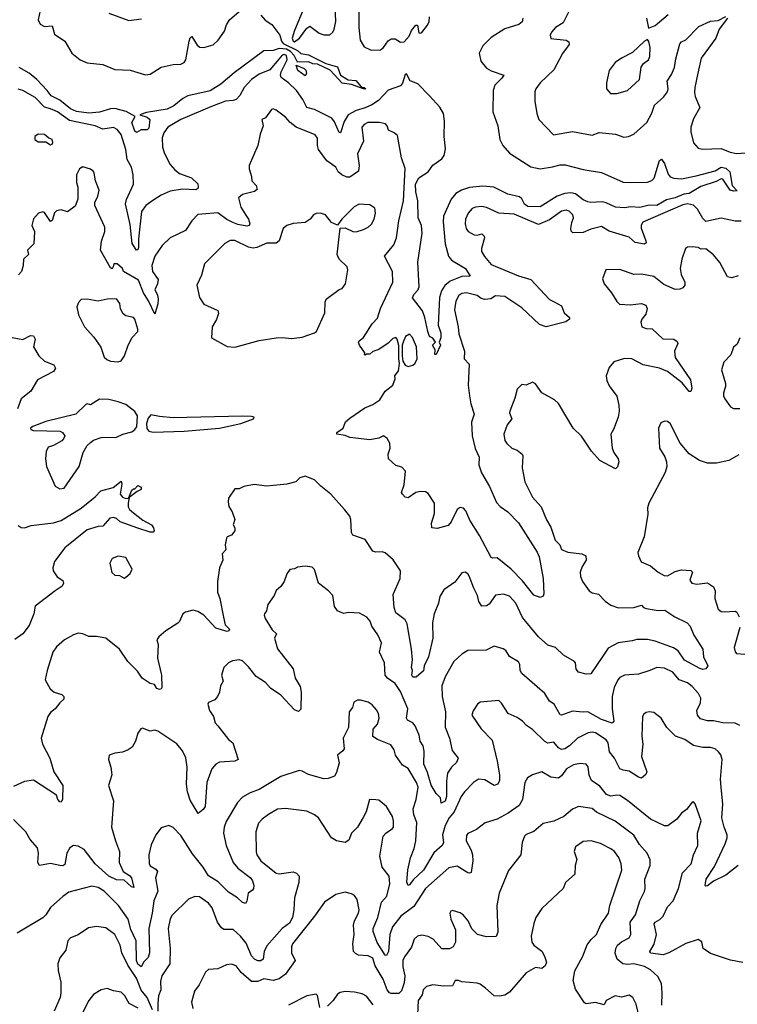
# Model space of a CAD drawing. Extents: x 1954683 to 2060285, y 904798 to 1016299.
# Tile 315 of 472: x 2012484 to 2017160, y 976700 to 983116. Entities that reach past the tile are written whole.
import ezdxf

# ---------------------------------------------------------------- set-up
doc = ezdxf.new("R2010")
doc.units = 0

msp = doc.modelspace()

# ---------------------------------------------------------------- linework, layer by layer
at = {"layer": '0CON10XD'}
for points in [[(2014325, 983164.5), (2014275.5, 983045), (2014260, 982995), (2014265, 982976.7), (2014275, 982972.1), (2014307.7, 982995), (2014355, 983060.7), (2014375, 983073.5), (2014435, 983028.1), (2014465, 983017.8), (2014505, 983018.1), (2014525, 983034.3), (2014533.5, 983055), (2014543.6, 983105), (2014538.2, 983255)], [(2012616.9, 983175), (2012604.6, 983115), (2012617.3, 983087.3), (2012645, 983071.3), (2012696.7, 983076.7), (2012711.2, 983021.2), (2012779.4, 982975), (2012825, 982898.1), (2012879.2, 982855), (2012925, 982834.6), (2013025, 982824.4), (2013105, 982791.4), (2013204.2, 982785.8), (2013305, 982755.7), (2013335, 982761.4), (2013405, 982805.6), (2013485, 982823.5), (2013535, 982826.9), (2013555, 982837.1), (2013567.8, 982855), (2013589.2, 982975), (2013595, 982997.5), (2013605, 983006.7), (2013640.7, 982950.7), (2013657, 982937), (2013685, 982934.5), (2013745, 982952.9), (2013777.3, 982982.7), (2013818, 983042), (2013832.4, 983082.4), (2013850.4, 983115), (2013915, 983169.4)], [(2013065, 983157.5), (2013195, 983111.4), (2013277.9, 983122.1)], [(2014693.8, 983175), (2014693.1, 983065), (2014701.7, 982981.7), (2014729.2, 982939.2), (2014775, 982916.7), (2014835, 982920), (2014855, 982935.3), (2014885, 982978.7), (2014905, 982991.8), (2014931.5, 982991.5), (2014965, 982968.6), (2014989.3, 982970.7), (2015022.6, 983007.4), (2015036.7, 983045), (2015065, 983080), (2015075, 983080), (2015085, 983030.8), (2015095, 983026.9), (2015105, 983031.9), (2015140.3, 983079.7), (2015152.5, 983105), (2015154.2, 983135)], [(2016059.4, 983165), (2016024.7, 983095.3), (2015976.2, 983065), (2015948, 983035), (2015941.2, 983015), (2015945, 982993.3), (2016045, 982981.4), (2016061.7, 982971.7), (2016064.2, 982955), (2016020.8, 982895), (2015965, 982788), (2015875.8, 982705), (2015847.5, 982665), (2015840, 982645), (2015841.4, 982585), (2015852.9, 982505), (2015867.5, 982465), (2015962.5, 982365), (2016085, 982387.1), (2016215, 982364.4), (2016260.2, 982379.8), (2016365, 982370), (2016421.2, 982351.2), (2016450, 982355), (2016485, 982370), (2016569.4, 982445), (2016603, 982507), (2016621.1, 982558.9), (2016679.4, 982610.6), (2016704.6, 982645), (2016709.1, 982665), (2016703.1, 982715), (2016731, 982759), (2016750.5, 982805), (2016759.1, 982860.9), (2016785, 982957.5), (2016795, 982970.5), (2016825, 982985.6), (2016908.9, 983071.1), (2016985.8, 983105.8), (2017035, 983111.2), (2017085, 983136.7)], [(2016568, 983125), (2016580, 983060), (2016625, 983078.8), (2016709.4, 983150.6)], [(2015762.2, 983125), (2015758, 983102), (2015735.5, 983084.5), (2015645, 983056.7), (2015555, 983000.4), (2015502, 982945), (2015477.2, 982897.2), (2015489.6, 982845), (2015525, 982800), (2015555, 982782.5), (2015637.5, 982755), (2015625.7, 982735), (2015579.9, 982690.1), (2015568.2, 982655), (2015566, 982515), (2015598.6, 982425), (2015612.7, 982335), (2015632.5, 982295), (2015675, 982245.6), (2015815, 982157.5), (2015875, 982143.8), (2015956.5, 982156.5), (2016005, 982169), (2016039, 982169), (2016155, 982139.6), (2016275, 982120), (2016415, 982058.2), (2016465, 982053.9), (2016575, 982057.9), (2016602.4, 982067.6), (2016617.1, 982082.9), (2016652.7, 982197.3), (2016665, 982206.2), (2016685, 982178.8), (2016708.3, 982108.3), (2016722.4, 982092.4), (2016745, 982082.5), (2016795, 982079.1), (2016891.9, 982098.1), (2017015, 982130.4), (2017054.2, 982155.8), (2017085, 982148.2), (2017110.9, 982125), (2017126.9, 982035), (2017158.3, 982001.7), (2017135, 981998.9), (2017112.1, 982005), (2017065, 982076.7), (2017055, 982078.8), (2017022.3, 982062.3), (2016921.4, 982028.6), (2016845, 981983.5), (2016811.7, 981978.3), (2016755.5, 981955), (2016698, 981942), (2016635, 981905.8), (2016585, 981907.5), (2016525, 981892), (2016465, 981896.5), (2016425, 981888.9), (2016365, 981894), (2016305, 981922.1), (2016278.3, 981928.3), (2016205, 981924.2), (2016185, 981929), (2016155, 981942.7), (2016105, 981980.2), (2016075, 981988.4), (2016036.8, 981983.2), (2015985, 981965.6), (2015875, 981896.8), (2015795, 981899.5), (2015773, 981913), (2015755, 981949.4), (2015741.3, 981961.3), (2015665, 981980), (2015574.2, 982025), (2015501.5, 982031.5), (2015415, 982021.9), (2015362.9, 982005), (2015325, 981983.8), (2015295, 981946.5), (2015245.8, 981835), (2015242.2, 981797.8), (2015257.3, 981655), (2015277.8, 981575), (2015298.1, 981548.1), (2015389.4, 981495), (2015420, 981445), (2015365, 981443.2), (2015288.1, 981411.9), (2015255, 981384.5), (2015231.5, 981348.5), (2015219.6, 981305), (2015210, 981125), (2015228.9, 981075), (2015227.6, 981042.4), (2015217.5, 981015), (2015226, 980995), (2015197.1, 980935), (2015190, 980935), (2015192, 980965), (2015173.3, 980995), (2015192.5, 981015), (2015175, 981040), (2015155, 981051.1), (2015144.1, 981085), (2015124.7, 981175), (2015108.6, 981218.6), (2015042.9, 981302.9), (2015051.1, 981325), (2015077.3, 981352.7), (2015086.2, 981376.2), (2015077.8, 981535), (2015107, 981725), (2015101.4, 981775), (2015080, 981825), (2015079, 981935), (2015064.5, 981995), (2015063.2, 982045), (2015085, 982084.7), (2015145, 982123.8), (2015175, 982167.8), (2015235, 982208.6), (2015249.2, 982230.7), (2015259.3, 982275), (2015248.7, 982355), (2015252.5, 982455), (2015244.8, 982504.8), (2015221.8, 982545), (2015155, 982618.9), (2015078.6, 982698.6), (2015028.4, 982718.4), (2015005, 982763.3), (2014995, 982758.8), (2014978.5, 982701.5), (2014965.5, 982685), (2014885, 982656.5), (2014821.2, 982588.8), (2014779.4, 982560.6), (2014735, 982540.8), (2014675.8, 982525), (2014625, 982495.2), (2014598.4, 982451.6), (2014575, 982377.5), (2014565, 982380.8), (2014535, 982450), (2014517.5, 982475), (2014405, 982530.8), (2014355, 982543.1), (2014329.5, 982595), (2014288.8, 982655), (2014235, 982705.3), (2014188.8, 982738.8), (2014183.7, 982755), (2014188.1, 982775), (2014227, 982855), (2014222.3, 982882.3), (2014208.4, 982888.4), (2014194.4, 982885.6), (2014161.4, 982845), (2014115, 982788.3), (2014045, 982761.3), (2013993.6, 982725), (2013946.7, 982675), (2013918.1, 982621.9), (2013894.6, 982595.4), (2013875, 982588.2), (2013825, 982584.6), (2013735, 982550), (2013535, 982465.4), (2013450, 982415), (2013422.4, 982377.6), (2013411.5, 982345), (2013414.6, 982285), (2013427.3, 982245), (2013465, 982173.1), (2013495, 982137.5), (2013525, 982114.6), (2013604.2, 982085), (2013645, 982046), (2013647.3, 982025), (2013644.2, 982015), (2013632.5, 982007.5), (2013545, 982011.6), (2013465, 981999.1), (2013405, 981972.7), (2013352.4, 981937.6), (2013305.9, 981905), (2013278.4, 981865), (2013258.6, 981685), (2013258.9, 981631.1), (2013255, 981616.2), (2013245, 981614), (2013217.5, 981657.5), (2013205, 981781.2), (2013172.8, 981915), (2013179.4, 981945), (2013225.3, 982045), (2013224.7, 982105), (2013213.2, 982155), (2013185.3, 982205), (2013175, 982270), (2013145, 982368.6), (2013119.5, 982399.5), (2013095, 982412.5), (2013025, 982402.7), (2012976.2, 982425), (2012808.9, 982458.9), (2012730, 982515), (2012685, 982535.8), (2012645, 982545.3), (2012585, 982608.5), (2012505, 982654.7), (2012475, 982663.9)], [(2014055, 983146), (2014083.3, 983113.3), (2014126.2, 983085), (2014180, 983015), (2014190.8, 982975), (2014200.8, 982960.8), (2014294, 982915), (2014316.1, 982896.1), (2014366.2, 982886.2), (2014479.5, 982829.5), (2014555, 982808.1), (2014574.6, 982754.6), (2014624.7, 982724.7), (2014675, 982719.1), (2014708.3, 982678.3), (2014727.5, 982675), (2014740, 982665), (2014723.3, 982665), (2014646.3, 982693.7), (2014585, 982701.8), (2014506.9, 982786.9), (2014425, 982825.7), (2014395, 982827.1), (2014365, 982841.2), (2014295, 982840), (2014271.6, 982881.6), (2014249.3, 982909.3), (2014223.5, 982923.5), (2014175, 982927.3), (2014135, 982914.3), (2014075, 982912.5), (2013881.3, 982768.7), (2013795, 982696.7), (2013725, 982652.8), (2013580.8, 982619.2), (2013548, 982602), (2013488.8, 982555), (2013445, 982533.3), (2013309.8, 982510.2), (2013267.5, 982495), (2013315, 982481.6), (2013332.4, 982465), (2013325, 982408.8), (2013315, 982399.2), (2013275, 982397.5), (2013245, 982380.8), (2013235, 982388.8), (2013215.3, 982445), (2013235.7, 982485.7), (2013178, 982518), (2013105, 982536.1), (2013075, 982534.3), (2013005, 982512.8), (2012935, 982505.9), (2012855, 982518), (2012815, 982535.9), (2012745, 982590.7), (2012689.9, 982619.9), (2012664.2, 982655), (2012595.8, 982725.8), (2012545, 982767.3), (2012480, 982805)], [(2017096.7, 983125), (2017041.2, 983055), (2017020, 982995), (2016923.5, 982865), (2016901.8, 982768.2), (2016882, 982675), (2016881.7, 982641.7), (2016885.5, 982615), (2016915.6, 982544.4), (2016875, 982470), (2016855.8, 982415), (2016855.8, 982385), (2016873.2, 982313.2), (2016905, 982278.8), (2016931.9, 982271.9), (2017055, 982276.9), (2017113.4, 982253.4), (2017155, 982243.8), (2017245, 982251.5)], [(2016334.1, 982634.1), (2016375, 982634.2), (2016443.3, 982655), (2016522.5, 982725), (2016533.4, 982806.6), (2016549.1, 982830.9), (2016580, 982855), (2016590, 982875), (2016592, 982935), (2016583.9, 982973.9), (2016575, 982987.5), (2016555, 982976.7), (2016477.3, 982902.7), (2016404.6, 982865.4), (2016363.2, 982836.8), (2016323.8, 982785), (2016306.4, 982703.6), (2016307.5, 982665), (2016334.1, 982634.1)], [(2014345, 982750), (2014297.5, 982785), (2014285, 982820), (2014338.3, 982798.3), (2014347.5, 982787.5), (2014352.5, 982765), (2014345, 982750)], [(2014835.6, 981235), (2014915.3, 981405), (2014912.2, 981475), (2014860, 981575), (2014921.4, 981648.6), (2014939.2, 981695), (2014954.2, 981805.8), (2014984.2, 981935), (2014995.4, 982145.4), (2014971.4, 982215), (2014945, 982361.2), (2014925, 982378.8), (2014887.5, 982395), (2014878.8, 982425), (2014867.3, 982437.3), (2014826.8, 982446.8), (2014752.5, 982445), (2014727.6, 982432.4), (2014712.5, 982415), (2014724.4, 982325), (2014685, 982242.5), (2014695.6, 982165.6), (2014691.7, 982128.3), (2014635, 982089.2), (2014615, 982090), (2014583.8, 982105), (2014560, 982125), (2014544, 982155), (2014486.4, 982196.4), (2014430.9, 982270.9), (2014424.4, 982295), (2014424.2, 982344.2), (2014408.8, 982365), (2014285.9, 982415.9), (2014245.7, 982445), (2014215, 982480.8), (2014155, 982526), (2014135, 982534), (2014125, 982530), (2014085, 982476.2), (2014062.5, 982465), (2014070, 982425), (2014050.9, 982369.1), (2014036.1, 982295), (2013980.4, 982165), (2013979.2, 982145), (2013994.5, 982095), (2013996.7, 982065), (2014025.7, 982035), (2014030.5, 982009.5), (2014014.4, 981995.6), (2013935, 981976.4), (2013910, 981955), (2013925.5, 981895), (2013957, 981843), (2013975.5, 981815), (2013984.2, 981785.8), (2013979.2, 981775), (2013965, 981771.2), (2013905, 981782.1), (2013874, 981794), (2013834.4, 981814.4), (2013775, 981857.5), (2013645, 981847.5), (2013605.6, 981805), (2013565, 981742.9), (2013465.5, 981694.5), (2013412.5, 981645), (2013365.5, 981575), (2013344.5, 981515), (2013349.6, 981475), (2013387.3, 981422.7), (2013382.5, 981395), (2013364.2, 981355), (2013382.7, 981322.7), (2013387.3, 981295), (2013385.4, 981265), (2013365, 981197.5), (2013324.2, 981285), (2013290.8, 981335), (2013257.8, 981417.8), (2013161.2, 981475), (2013153.3, 981495), (2013119.2, 981525), (2013096.7, 981525), (2013093.3, 981505), (2013087, 981493), (2013075, 981500), (2013010.5, 981615), (2013017.2, 981672.8), (2013038, 981735), (2013039.2, 981765), (2012974.2, 981905), (2012973.1, 981925), (2012994.3, 981965), (2013001.4, 982005), (2012978.6, 982065), (2012970, 982115), (2012965, 982126.2), (2012945, 982141.2), (2012895, 982156), (2012875, 982143.3), (2012854, 982105), (2012853.8, 982055), (2012863.8, 982025), (2012864.1, 981945.9), (2012845, 981900), (2012795, 981863.1), (2012755, 981877.5), (2012725, 981871.4), (2012712.1, 981857.9), (2012695, 981806.7), (2012685, 981801.2), (2012645, 981858.6), (2012635, 981864.3), (2012606.2, 981855), (2012575, 981818.8), (2012563.3, 981775), (2012581.4, 981735), (2012576.2, 981655), (2012536.2, 981615), (2012542.5, 981585), (2012510, 981555), (2012507.7, 981515), (2012495.5, 981474.5), (2012477.1, 981452.9)], [(2012685, 982301.2), (2012695, 982303.8), (2012701.2, 982315), (2012696.7, 982335), (2012674.1, 982344.1), (2012646.8, 982366.8), (2012605, 982369.2), (2012583.8, 982355), (2012583.8, 982335), (2012605, 982320), (2012655, 982320), (2012685, 982301.2)], [(2013885, 980983.1), (2014044.6, 981025.4), (2014155, 981043.6), (2014195.4, 981045.4), (2014255, 981038.1), (2014325, 981046.2), (2014405, 981074.4), (2014417.5, 981085), (2014473.4, 981206.6), (2014474.2, 981275), (2014480, 981295), (2014565, 981358), (2014585.8, 981364.2), (2014607.1, 981395), (2014622, 981485), (2014618, 981505), (2014565, 981555.8), (2014552.5, 981585), (2014571.7, 981758.3), (2014605, 981760), (2014655, 981735.7), (2014676.6, 981733.4), (2014725, 981748.6), (2014753.8, 981765), (2014775.6, 981784.4), (2014794.2, 981815), (2014803.1, 981855), (2014797.8, 981887.8), (2014765, 981909.4), (2014727.6, 981912.4), (2014695, 981913.1), (2014663.4, 981896.6), (2014582, 981815), (2014555, 981777.5), (2014515, 981793.3), (2014476.7, 981845), (2014445, 981855.8), (2014415, 981853.8), (2014397.5, 981845), (2014377.5, 981815), (2014345, 981793.3), (2014265, 981788.1), (2014224.4, 981775.6), (2014200, 981755), (2014175.6, 981675), (2014155, 981659.4), (2014095, 981660), (2014028.9, 981631.1), (2014005, 981627.2), (2013975, 981632.9), (2013885, 981677.9), (2013855, 981677.1), (2013821.9, 981658.1), (2013688.8, 981525), (2013668.7, 981451.3), (2013637.5, 981385), (2013655.6, 981305.6), (2013685, 981262), (2013775, 981221.2), (2013778.9, 981201.1), (2013766.6, 981163.4), (2013738.8, 981115), (2013733.9, 981043.9), (2013835, 980986), (2013885, 980983.1)], [(2017185, 981803.3), (2017145, 981803.3), (2017055, 981822.5), (2016955, 981800), (2016935, 981821.2), (2016901, 981881), (2016875, 981908.2), (2016835.7, 981915.7), (2016805, 981910.5), (2016543.4, 981796.6), (2016533.7, 981776.3), (2016532.8, 981757.2), (2016564.3, 981675.7), (2016565, 981662.5), (2016555, 981653.1), (2016495, 981664.6), (2016455, 981697.7), (2016325, 981736.9), (2016275, 981768), (2016205, 981750), (2016155, 981729.2), (2016087.8, 981727.8), (2016077.8, 981737.8), (2016074.5, 981754.5), (2016081.2, 981795), (2016091.5, 981825), (2016088.6, 981845), (2016065, 981868.1), (2016045, 981874.4), (2016015, 981867.3), (2015935, 981811.1), (2015865, 981781.8), (2015705, 981847.8), (2015605, 981854.2), (2015525, 981892.5), (2015495, 981899.2), (2015454.1, 981894.1), (2015432.5, 981885), (2015405.4, 981854.6), (2015389.5, 981815), (2015386.7, 981785), (2015393.3, 981755), (2015405.5, 981735.5), (2015445, 981713.1), (2015465, 981711.2), (2015495, 981720), (2015510, 981705), (2015513.3, 981695), (2015494, 981625), (2015494, 981605), (2015512.4, 981572.4), (2015555, 981520), (2015735, 981445.8), (2015815, 981423.3), (2015935, 981293.3), (2015966.4, 981276.4), (2016015, 981252), (2016031.1, 981205), (2016065.8, 981175), (2016066.9, 981165), (2016042, 981148), (2015913.7, 981113.7), (2015870.6, 981130.6), (2015755, 981238.7), (2015645, 981311.8), (2015585, 981316.8), (2015553.3, 981296.7), (2015515, 981293.7), (2015490, 981300), (2015465, 981319.3), (2015395, 981335.9), (2015365, 981331.3), (2015345, 981318.8), (2015325, 981282), (2015317.1, 981225), (2015341.8, 981115), (2015345, 981068), (2015382.2, 980955), (2015380, 980905), (2015411.8, 980871.8), (2015406.8, 980735), (2015414.8, 980664.8), (2015423.3, 980613.2), (2015445.9, 980545), (2015427.4, 980492.6), (2015432.5, 980405), (2015450.8, 980320.8), (2015477.8, 980265), (2015476.2, 980215), (2015493.7, 980163.7), (2015546.2, 980075), (2015590.5, 979970.5), (2015615, 979944.4), (2015665, 979910), (2015735, 979837.5), (2015855, 979646.4), (2015868, 979615), (2015894.6, 979475), (2015899.5, 979375), (2015895, 979360), (2015875, 979350), (2015835, 979366.2), (2015760, 979460), (2015686.4, 979536.4), (2015595, 979609.2), (2015565, 979606.7), (2015555, 979612.5), (2015479.4, 979755), (2015416.2, 979855), (2015390.3, 979915), (2015375, 979932.3), (2015355, 979936.8), (2015335, 979924.5), (2015295.2, 979844.8), (2015275, 979819.1), (2015205, 979800.9), (2015170, 979805), (2015166.9, 979835), (2015187.4, 979897.4), (2015187.5, 979965), (2015145, 980028.6), (2015129.2, 980039.2), (2015095, 980041.8), (2015065, 980035.3), (2015015, 980000), (2014995.4, 980005.4), (2014978, 980025), (2014972, 980035), (2014990, 980085), (2014998, 980175), (2014975, 980201.2), (2014935, 980212), (2014886.7, 980255), (2014883.9, 980283.9), (2014898, 980325), (2014896.4, 980356.4), (2014877.7, 980387.7), (2014855, 980403.3), (2014825, 980390), (2014765, 980379.2), (2014635, 980392.9), (2014605, 980405.7), (2014550, 980415), (2014551.2, 980425), (2014591.2, 980455), (2014606, 980495), (2014635, 980520), (2014732.6, 980587.4), (2014785, 980608.6), (2014830.6, 980639.4), (2014865.7, 980695), (2014915.8, 980735), (2014930, 980775), (2014928.8, 980795), (2014952.5, 980827.5), (2014959.4, 980875), (2014953.8, 980905), (2014953.6, 980993.6), (2014943.4, 981033.4), (2014935, 981044), (2014915, 981039.4), (2014885, 981008.5), (2014825, 980966.7), (2014785.8, 980954.2), (2014765, 980936.7), (2014743, 980937), (2014735, 980930), (2014730, 980935), (2014732.5, 980945), (2014697.5, 980995), (2014692.5, 981015), (2014696.4, 981023.6), (2014723.3, 981045), (2014780, 981135), (2014815, 981172), (2014835.6, 981235)], [(2017165, 981447.5), (2017125, 981434.2), (2017095, 981440), (2017045, 981534.6), (2017005, 981583.1), (2016955, 981622.9), (2016925, 981620), (2016905, 981630.6), (2016865, 981635.6), (2016835, 981634), (2016821.2, 981625), (2016798, 981555), (2016786.9, 981495), (2016794.6, 981455), (2016817.9, 981405), (2016818.5, 981385), (2016805, 981368.2), (2016785, 981359.2), (2016755, 981357.2), (2016680.7, 981390.7), (2016615, 981441.9), (2016535, 981456.7), (2016485, 981455.6), (2016395, 981487.5), (2016303.3, 981485), (2016282.3, 981427.7), (2016291.2, 981395), (2016340, 981335), (2016375, 981278.8), (2016392.8, 981262.8), (2016462.2, 981257.8), (2016535, 981266.1), (2016563.3, 981255), (2016572.5, 981235), (2016563.3, 981196.7), (2016537.5, 981165), (2016530, 981145), (2016537.5, 981115), (2016565, 981103.8), (2016605, 981102.5), (2016675, 981036.7), (2016745, 981034.4), (2016768.3, 981018.3), (2016772.5, 981005), (2016749.4, 980955), (2016754.4, 980915.6), (2016855, 980769.2), (2016864.1, 980715.9), (2016856, 980694), (2016845, 980693.8), (2016799.4, 980749.4), (2016705, 980824.2), (2016652, 980845), (2016546.3, 980866.3), (2016472, 980905), (2016425, 980908.1), (2016355, 980886.2), (2016325, 980850), (2016304.3, 980795.7), (2016309.2, 980765), (2016325, 980730), (2016375, 980662.5), (2016387.1, 980605), (2016390, 980565), (2016384.3, 980525), (2016354, 980445), (2016336.2, 980415), (2016344.2, 980325), (2016355, 980296.7), (2016382.5, 980255), (2016387.1, 980235), (2016378.1, 980201.9), (2016365, 980190), (2016265, 980242.9), (2016210, 980305), (2016145, 980401.4), (2016090.9, 980455), (2015995.7, 980615.7), (2015968.8, 980638.8), (2015886.7, 980685), (2015843.9, 980743.9), (2015825, 980753.3), (2015785, 980733.8), (2015755, 980738.8), (2015725, 980708.8), (2015710.4, 980649.6), (2015677.5, 980565), (2015676, 980555), (2015691.4, 980515), (2015661.1, 980475), (2015637.5, 980415), (2015645.8, 980375), (2015657.5, 980355), (2015690, 980325), (2015725, 980311.1), (2015758.6, 980285), (2015762.5, 980275), (2015757.5, 980195), (2015775.6, 980105), (2015825, 980005.8), (2015880.9, 979940.9), (2015916.4, 979856.4), (2015945, 979808.8), (2015972.8, 979725), (2016003.5, 979695), (2016013.5, 979663.5), (2016055, 979646.7), (2016147.5, 979635), (2016171.7, 979621.7), (2016175.8, 979595), (2016147.8, 979552.2), (2016136.5, 979515), (2016138.9, 979488.9), (2016152.1, 979455), (2016193.6, 979395), (2016215, 979381.6), (2016255, 979373.1), (2016298, 979328), (2016335, 979301.8), (2016385, 979284.7), (2016485, 979285.4), (2016535, 979301.4), (2016549.2, 979285), (2016565, 979278.5), (2016645, 979267.3), (2016687.8, 979267.8), (2016752.9, 979225), (2016834, 979185), (2016852.5, 979165), (2016876.2, 979105), (2016935.6, 979015), (2016940, 978965), (2016966.9, 978905), (2016954.4, 978885.6), (2016935, 978882.9), (2016915, 978889.4), (2016815, 978942.5), (2016773.9, 979003.9), (2016744.1, 979024.1), (2016625, 979067.1), (2016575, 979077.5), (2016505, 979078), (2016475, 979067.8), (2016383.8, 979056.2), (2016318.3, 979021.7), (2016287.5, 978975), (2016205, 978854), (2016175, 978850.6), (2016125, 978864.2), (2016110.8, 978885), (2016105.8, 978925), (2016098.8, 978935), (2016028, 978975), (2015974.4, 979024.4), (2015925, 979041.4), (2015864.2, 979094.2), (2015760, 979220), (2015715.8, 979315), (2015675, 979359.1), (2015637.3, 979372.7), (2015585, 979366), (2015542.5, 979307.5), (2015525, 979296.5), (2015495, 979295.6), (2015476.4, 979325), (2015466.7, 979365), (2015442, 979412), (2015415, 979486.2), (2015404.2, 979504.2), (2015386.4, 979516.4), (2015365, 979511.2), (2015319.7, 979450.3), (2015248, 979402), (2015222.4, 979357.6), (2015213.6, 979315), (2015184.6, 979245), (2015172.9, 979185), (2015176.2, 979085), (2015146.9, 978965), (2015120, 978905), (2015115, 978873.3), (2015067.8, 978832.2), (2015045, 978831.9), (2015040, 978845), (2015044, 978875), (2015037.5, 978895), (2015042.5, 978945), (2015037.1, 979015), (2015008.5, 979178.5), (2014994.7, 979204.7), (2014935, 979251.5), (2014923.8, 979285), (2014918.5, 979371.5), (2014963.8, 979475), (2014964.4, 979525), (2014917.4, 979597.4), (2014865, 979641.4), (2014845, 979648.9), (2014805, 979647.1), (2014785, 979653.8), (2014735, 979728), (2014655, 979756.2), (2014647.1, 979775), (2014641.7, 979858.3), (2014635, 979880), (2014601.2, 979925), (2014511.2, 980025), (2014445.7, 980075.7), (2014405, 980117.5), (2014345, 980141.9), (2014310.3, 980129.7), (2014282.5, 980105), (2014225, 980088.8), (2014095, 980076.7), (2014012.7, 980087.3), (2013945, 980074), (2013915, 980060), (2013885, 980060), (2013845, 979998.8), (2013841.9, 979975), (2013847.5, 979945), (2013868.6, 979908.6), (2013885, 979860), (2013876.2, 979825), (2013885.8, 979805), (2013885.7, 979785), (2013865, 979756.7), (2013835, 979746.2), (2013831.4, 979738.6), (2013823.6, 979693.6), (2013827.7, 979662.3), (2013802.5, 979635), (2013807.5, 979595), (2013785.9, 979544.1), (2013772.5, 979455), (2013772.7, 979385), (2013788.2, 979345), (2013811.8, 979221.8), (2013823.9, 979173.9), (2013850.5, 979145), (2013846.9, 979133.1), (2013835, 979129.1), (2013761.8, 979151.8), (2013684.3, 979235), (2013645, 979259.4), (2013615, 979268.8), (2013563.6, 979256.4), (2013546.4, 979243.6), (2013526.2, 979195), (2013515, 979183.8), (2013436.4, 979133.6), (2013390, 979095), (2013378.8, 979075), (2013386.2, 979045), (2013382.5, 978955), (2013408.8, 978845), (2013409.4, 978765), (2013405.8, 978755), (2013395, 978750.6), (2013378.3, 978758.3), (2013363.6, 978783.6), (2013335, 978790), (2013282.2, 978825), (2013251.2, 978871.2), (2013187.9, 978935), (2013135, 979014.6), (2013045, 979086.9), (2012985, 979097.5), (2012935, 979097.3), (2012895, 979114.4), (2012865, 979118.1), (2012835, 979108.6), (2012776.2, 979075), (2012725, 979029.4), (2012700, 978995), (2012662.7, 978875), (2012650.5, 978815), (2012681.9, 978755), (2012710, 978735), (2012758.9, 978718.9), (2012772, 978705), (2012772.3, 978687.7), (2012745, 978663.8), (2012716.2, 978625), (2012685, 978600.8), (2012668.1, 978575), (2012623.8, 978435), (2012632.3, 978395), (2012680.4, 978305), (2012706.4, 978215), (2012766.2, 978125), (2012763.8, 978036.2), (2012755, 978016.7), (2012745, 978020), (2012733.1, 978035), (2012723.9, 978063.9), (2012575, 978160), (2012515, 978152), (2012445, 978119.4)], [(2013124.3, 980885.7), (2013145, 980894), (2013168, 980925), (2013190, 980995), (2013216.2, 981045), (2013253.8, 981085), (2013255, 981100), (2013233.8, 981165), (2013225, 981175.8), (2013175, 981186.7), (2013158.3, 981198.3), (2013141.7, 981231.7), (2013136.6, 981266.6), (2013115, 981296), (2013054.4, 981295.6), (2012995, 981282.5), (2012925, 981295.8), (2012885, 981292.5), (2012866.4, 981273.6), (2012856.7, 981245), (2012866.7, 981193.3), (2012906.2, 981115), (2012967.4, 981047.4), (2013012.7, 980982.7), (2013035, 980917.5), (2013051.3, 980901.3), (2013075, 980891.2), (2013124.3, 980885.7)], [(2012435, 981044), (2012505, 981033.1), (2012555, 981057.1), (2012575, 981056.2), (2012584.3, 981034.3), (2012573.8, 980983.8), (2012608, 980925), (2012645, 980890.6), (2012706.7, 980866.7), (2012718, 980845), (2012705, 980823.3), (2012599.8, 980770.2), (2012557.1, 980695), (2012494.7, 980645.3), (2012469.5, 980580.5)], [(2015015, 980856.5), (2015045, 980864.5), (2015061.9, 980878.1), (2015073.9, 980905), (2015068.5, 980985), (2015044.4, 981045), (2015025, 981066), (2014997.9, 981052.1), (2014982, 981015), (2014975.9, 980994.1), (2014976, 980925), (2014981.2, 980891.2), (2014995.5, 980865.5), (2015015, 980856.5)], [(2017175, 981042.5), (2017158.8, 981001.2), (2017135, 980982.5), (2017117.3, 980932.7), (2017072.5, 980885), (2017057.1, 980835), (2017082, 980745), (2017082.5, 980725), (2017068.6, 980685), (2017068.6, 980665), (2017078.1, 980645), (2017115, 980592.7), (2017135, 980582.9), (2017175, 980583.3)], [(2012745, 980060), (2012775, 980063.3), (2012871.4, 980205), (2012897.5, 980295), (2012925, 980341.2), (2012945, 980361.2), (2012965, 980376), (2013015, 980394.2), (2013115, 980396), (2013156.7, 980415), (2013215, 980429.8), (2013235.4, 980444.6), (2013247.2, 980462.8), (2013250.8, 980535), (2013235, 980563.8), (2013175, 980607.5), (2013125, 980626.9), (2013065, 980640.5), (2013005, 980644.2), (2012945, 980606.2), (2012925, 980612.5), (2012915, 980607.5), (2012850, 980545), (2012655, 980497.5), (2012568.9, 980465), (2012555.8, 980455), (2012556, 980445), (2012575, 980438.8), (2012747.5, 980435), (2012764.3, 980425), (2012778.8, 980405), (2012770.8, 980385), (2012757.8, 980372.2), (2012705, 980342), (2012669.2, 980330.8), (2012657, 980303), (2012651.4, 980255), (2012660, 980205), (2012715, 980076.7), (2012745, 980060)], [(2013355, 980427.6), (2013555, 980434.2), (2013786.4, 980453.6), (2013925.7, 980485), (2014007.5, 980515), (2014011.2, 980525), (2013995, 980530.9), (2013933.4, 980533.4), (2013485, 980520.7), (2013395, 980529.5), (2013338.4, 980541.6), (2013321.4, 980518.6), (2013310.5, 980485), (2013312.2, 980452.2), (2013325.7, 980435.7), (2013355, 980427.6)], [(2017169.6, 980280.4), (2017105, 980242.9), (2017025, 980227.1), (2016965, 980225.8), (2016913.7, 980243.7), (2016845, 980288), (2016787.1, 980357.1), (2016722.5, 980485), (2016705, 980497.5), (2016685, 980500), (2016661.7, 980488.3), (2016646.7, 980455), (2016652.5, 980325), (2016687.3, 980267.3), (2016699.2, 980235), (2016700, 980205), (2016688.6, 980165), (2016582.5, 979965), (2016574.2, 979935), (2016577.5, 979895), (2016552.7, 979747.3), (2016512, 979645), (2016515, 979622.5), (2016533, 979583), (2016595, 979558), (2016643.8, 979515), (2016683.3, 979495), (2016705, 979491.9), (2016755, 979520.8), (2016795, 979531.8), (2016856.1, 979526.1), (2016867.1, 979515), (2016850, 979465), (2016863.4, 979443.4), (2016895, 979436.9), (2016965, 979447.5), (2017005, 979420), (2017015.6, 979395), (2017013.3, 979345), (2017035, 979274), (2017055, 979260), (2017075, 979257.1), (2017145, 979262.5), (2017155.7, 979255), (2017171.9, 979225)], [(2012475, 979819.2), (2012495, 979808.1), (2012515.4, 979804.6), (2012559.6, 979820.4), (2012705, 979837.7), (2012755, 979852.3), (2012885, 979932.3), (2012975, 980006.9), (2013013, 980047), (2013093, 980067), (2013145, 980110), (2013150.6, 980089.4), (2013139.4, 980025), (2013155, 980004.6), (2013175, 979996.4), (2013192.5, 979997.5), (2013215, 980050), (2013225, 980060), (2013235, 980060), (2013255, 980080), (2013275, 980070), (2013276.4, 980053.6), (2013249.3, 980040.7), (2013198.3, 980001.7), (2013190, 979965), (2013192, 979942), (2013200, 979925), (2013225, 979901.9), (2013286, 979855), (2013342, 979825), (2013356, 979805), (2013360, 979785), (2013353.3, 979776.7), (2013335, 979777.5), (2013255, 979802.7), (2013138, 979845), (2013115.2, 979865.2), (2013095, 979872.7), (2013072.5, 979867.5), (2013025, 979816.8), (2012995, 979814), (2012925, 979791.6), (2012778.9, 979675), (2012711.5, 979585), (2012699.4, 979545), (2012701.9, 979525), (2012729.2, 979485), (2012765, 979461.4), (2012770.2, 979445), (2012761.3, 979425), (2012714.8, 979395.2), (2012585.7, 979295), (2012575.5, 979245), (2012545, 979168.2), (2012503.8, 979115), (2012453.1, 979076.9)], [(2013165, 979477.5), (2013175, 979482.5), (2013205, 979507.5), (2013218, 979535), (2013175, 979612.5), (2013125, 979620), (2013087.5, 979605), (2013072, 979575), (2013084.2, 979514.2), (2013105, 979496.7), (2013135, 979493.3), (2013165, 979477.5)], [(2017175, 978516.9), (2017145, 978531.8), (2017065, 978535.3), (2017005, 978548.2), (2016965, 978546.4), (2016920.3, 978560.3), (2016900.5, 978585), (2016896.5, 978615), (2016920.6, 978665), (2016922.3, 978695), (2016906.2, 978725), (2016865, 978772.2), (2016835, 978795.6), (2016781.2, 978815), (2016738.6, 978865), (2016685, 978890.6), (2016635, 978894.4), (2016589.2, 978875), (2016515, 978852.2), (2016425, 978845.7), (2016395, 978830), (2016381.9, 978815), (2016357.1, 978765), (2016343.4, 978706.6), (2016343.8, 978625), (2016355.5, 978545), (2016345, 978532.5), (2016275, 978555.4), (2016185, 978606.8), (2016155, 978602.9), (2016085, 978610.9), (2016015, 978583.3), (2016005, 978587.1), (2015966.8, 978656.8), (2015935, 978676), (2015905, 978725.6), (2015755.8, 978855), (2015746, 978875), (2015743.3, 978915), (2015735, 978932.5), (2015675, 978967.5), (2015651.2, 979005), (2015635, 979017.5), (2015575, 979033.8), (2015523, 979007), (2015405, 979005.8), (2015365, 978980.8), (2015312.5, 978935), (2015257.3, 978835), (2015235.4, 978774.6), (2015236.7, 978705), (2015258.4, 978605), (2015255.3, 978505.3), (2015283.6, 978435), (2015301.5, 978355), (2015340, 978305), (2015330, 978275), (2015297.1, 978245), (2015272.5, 978207.5), (2015265.8, 978154.2), (2015265.5, 978055), (2015255.3, 978025), (2015231.2, 978011.2), (2015226.6, 978046.6), (2015197.5, 978075), (2015165, 978128.1), (2015140.5, 978210.5), (2015116.5, 978265), (2015119, 978349), (2015113.6, 978383.6), (2015092.5, 978415), (2015086.6, 978455), (2015060.7, 978515), (2015045, 978534.6), (2015011.7, 978551.7), (2015003.5, 978565), (2015012.9, 978625), (2014965, 978738.1), (2014930.7, 978790.7), (2014881.4, 978825), (2014864.6, 978845), (2014860.5, 978925), (2014827.8, 978995), (2014840.6, 979055), (2014818.3, 979108.3), (2014778, 979165), (2014767.6, 979197.6), (2014745, 979222), (2014698.8, 979248.8), (2014626.4, 979253.6), (2014595, 979246.7), (2014554.1, 979264.1), (2014535, 979292.5), (2014524, 979365), (2014496.2, 979395), (2014431.2, 979445), (2014405, 979532.5), (2014388.8, 979548.8), (2014344.2, 979555.8), (2014295, 979548.8), (2014275, 979537.5), (2014245, 979533.3), (2014224, 979505), (2014206.7, 979455), (2014185, 979422.5), (2014155, 979397.5), (2014141.2, 979365), (2014100, 979305), (2014091.2, 979265), (2014080, 979245), (2014076.7, 979235), (2014083.3, 979215), (2014129.5, 979139.5), (2014156.7, 979115), (2014144.3, 979085), (2014165, 979016.7), (2014265.5, 978885.5), (2014279.4, 978825), (2014310.9, 978770.9), (2014317.1, 978735), (2014315.9, 978624.1), (2014300.7, 978609.3), (2014275, 978620), (2014185.4, 978715.4), (2014119.4, 978759.4), (2014085, 978796.2), (2014025.5, 978835.5), (2013975, 978900), (2013935, 978939.4), (2013915, 978944.3), (2013871.7, 978938.3), (2013845, 978926.2), (2013813.3, 978895), (2013798.8, 978845), (2013810, 978805), (2013793.3, 978775), (2013786.7, 978735), (2013773.3, 978705), (2013755.8, 978684.2), (2013715, 978666.7), (2013710, 978655), (2013721.9, 978615), (2013747.8, 978575), (2013757.8, 978535), (2013774.3, 978515), (2013845.5, 978425.5), (2013872, 978405), (2013908, 978295), (2013886.4, 978283.6), (2013785, 978278.5), (2013761.4, 978265), (2013736.7, 978235), (2013703.2, 978145), (2013691.7, 977988.3), (2013679.7, 977970.3), (2013647, 977943), (2013595, 978031.2), (2013577.9, 978085), (2013571.8, 978135), (2013575.9, 978245), (2013566.3, 978306.3), (2013545, 978352.9), (2013507.4, 978397.4), (2013385, 978480.8), (2013365, 978485.8), (2013335, 978480.8), (2013285, 978499.4), (2013274, 978495), (2013255, 978466.2), (2013238.5, 978415), (2013216.7, 978375), (2013191.7, 978358.3)], [(2017175.4, 979154.6), (2017140, 979025), (2017146.1, 978996.1), (2017155, 978986.7), (2017209.1, 978980.9)], [(2017165, 977605.4), (2017085, 977542.7), (2017005, 977502.5), (2016965, 977472.9), (2016955, 977470), (2016950, 977475), (2016957.6, 977515), (2017011.3, 977598.7), (2017081.5, 977745), (2017094.4, 977784.4), (2017094.5, 977805), (2017073.3, 977855), (2017059.2, 977915), (2017065.3, 978004.7), (2017054.7, 978115), (2017050.4, 978165), (2017060.9, 978295), (2017051.9, 978325), (2017038, 978345), (2017015, 978364.2), (2016985, 978374.3), (2016934.4, 978374.4), (2016875, 978386.4), (2016818.6, 978425), (2016758, 978448), (2016700.6, 978505), (2016664, 978565), (2016615, 978601.2), (2016585, 978606), (2016565, 978602), (2016549.7, 978590.3), (2016542.5, 978575), (2016537.9, 978445), (2016544.5, 978395), (2016535.6, 978315), (2016570, 978215), (2016563, 978197), (2016535.8, 978174.2), (2016515, 978181.1), (2016455, 978220), (2016415, 978225.5), (2016394.7, 978234.7), (2016359.1, 978305), (2016327.3, 978345), (2016317.5, 978405), (2016305, 978423.8), (2016235, 978468.8), (2016215, 978472.8), (2016188.3, 978468.3), (2016117.5, 978435), (2016066.2, 978385), (2016035, 978365.3), (2016015, 978360.7), (2015995, 978372.3), (2015965, 978409.4), (2015925, 978400.9), (2015905, 978412.1), (2015825, 978491.4), (2015786.3, 978516.3), (2015760, 978545), (2015725, 978570), (2015666, 978595), (2015623, 978663), (2015605, 978680), (2015485, 978668), (2015466.7, 978655), (2015437.9, 978612.1), (2015430, 978585), (2015491.2, 978495), (2015562, 978422), (2015595.4, 978285.4), (2015611.1, 978195), (2015611.2, 978158.8), (2015599.2, 978135), (2015575, 978125.6), (2015515, 978162.9), (2015473.4, 978166.6), (2015440.5, 978145), (2015383.1, 978085), (2015359.6, 978055), (2015316, 977955), (2015281.6, 977915), (2015256.9, 977865), (2015238.4, 977805), (2015244.4, 977755), (2015237.5, 977735), (2015182.1, 977687.9), (2015115.3, 977575), (2015048.1, 977511.9), (2015025, 977478.5), (2015015, 977474.5), (2015007.3, 977497.3), (2015014.1, 977575.9), (2015030.3, 977655), (2015054.2, 977715.8), (2015064.5, 977765), (2015070.8, 977885), (2015052.2, 977935), (2015048.2, 977975), (2015067.5, 978035), (2015080.8, 978115), (2015070.6, 978145), (2015015, 978237.5), (2014978.5, 978258.5), (2014933.1, 978323.1), (2014925, 978357.5), (2014901.7, 978391.7), (2014815, 978425.8), (2014786, 978446), (2014786.8, 978493.2), (2014815, 978526.7), (2014825.7, 978565), (2014821.4, 978595), (2014809.7, 978619.7), (2014781.3, 978651.3), (2014755, 978668.6), (2014705, 978682), (2014685, 978681.2), (2014661.7, 978668.3), (2014653.3, 978635), (2014630, 978605), (2014627.1, 978505), (2014591.1, 978435), (2014597.5, 978365), (2014589.1, 978350.9), (2014555.7, 978324.3), (2014565.4, 978274.6), (2014549.3, 978210.7), (2014535, 978186.2), (2014495, 978171.2), (2014465, 978168.8), (2014365, 978198.8), (2014325, 978220), (2014305, 978224), (2014185, 978184.5), (2014045, 978099.1), (2013985, 978077.5), (2013935, 978050), (2013904.4, 978015), (2013829.1, 977890.9), (2013816.4, 977855), (2013812.1, 977815), (2013829.2, 977735), (2013875.3, 977625), (2013906.5, 977586.5), (2013985, 977527.3), (2014001.5, 977505), (2014009.4, 977475), (2014007.1, 977455), (2014002, 977445), (2013972, 977425), (2013965, 977372.5), (2013955, 977357.5), (2013935, 977363.3), (2013903.1, 977393.1), (2013845, 977431.4), (2013777.6, 977497.6), (2013715, 977537.1), (2013680, 977595), (2013610.1, 977680.1), (2013535, 977800.6), (2013485, 977852), (2013455, 977866.2), (2013405, 977850), (2013370.8, 977805), (2013340.7, 977739.3), (2013325.5, 977675), (2013328.8, 977618.8), (2013335, 977603.1), (2013370.9, 977580.9), (2013381.5, 977565), (2013369.6, 977525), (2013383.4, 977436.6), (2013357.4, 977375), (2013347.6, 977295), (2013325.7, 977195), (2013330.7, 977035), (2013320.3, 977005), (2013293.1, 976976.9), (2013275, 976945.5), (2013255, 976961.3), (2013244.8, 976985), (2013242.6, 977115), (2013207.6, 977187.6), (2013191.8, 977255), (2013129.1, 977345), (2013035, 977437.3), (2012995, 977461.9), (2012955, 977470), (2012805, 977431.1), (2012765, 977402.9), (2012685, 977330.8), (2012655, 977284.2), (2012635, 977264.3), (2012468.8, 977165)], [(2013191.7, 978358.3), (2013155, 978343.5), (2013103.2, 978336.8), (2013066.7, 978323.3), (2013063.8, 978295), (2013078.8, 978245), (2013083.8, 978195), (2013064, 978125), (2013095.7, 978025.7), (2013083.1, 977855), (2013107.9, 977765), (2013135.5, 977695), (2013132.5, 977625), (2013158.8, 977565), (2013199.6, 977539.6), (2013212.3, 977525), (2013228.9, 977461.1), (2013213.8, 977465), (2013165, 977510.3), (2013115, 977510.7), (2013064.3, 977534.3), (2012975, 977616.7), (2012905, 977708.2), (2012865, 977731.2), (2012835, 977734.6), (2012810.8, 977719.3), (2012790.8, 977685), (2012777.8, 977612.2), (2012765, 977603.1), (2012745, 977603.8), (2012685, 977618.5), (2012613.8, 977605), (2012603.3, 977625), (2012606.9, 977685), (2012600.3, 977720.3), (2012552.5, 977775), (2012524.3, 977824.3), (2012443.1, 977905)], [(2017195, 976972.9), (2017115, 976989.1), (2016985, 977031.2), (2016938, 977065), (2016927.5, 977107.5), (2016905, 977123.3), (2016825, 977096.9), (2016714.2, 977035.8), (2016676.8, 977023.2), (2016595, 977034.4), (2016588.8, 977045), (2016617.5, 977092.5), (2016633.5, 977155), (2016618.8, 977225), (2016624.3, 977235.7), (2016655, 977252), (2016676, 977275), (2016705.8, 977335), (2016742.5, 977375), (2016777.1, 977455), (2016802, 977558), (2016859.2, 977615), (2016874.4, 977675), (2016902.1, 977735), (2016900.9, 977815), (2016923.1, 977895), (2016886.1, 978006.1), (2016875, 978020), (2016865, 978017.5), (2016829.5, 977970.5), (2016795, 977946.2), (2016765, 977906), (2016706.1, 977863.9), (2016685, 977863.8), (2016595, 977905.7), (2016445, 978027.5), (2016395, 978060), (2016375, 978063.3), (2016335, 978055.5), (2016307.1, 978067.1), (2016265, 978120.8), (2016209.3, 978159.3), (2016195, 978192.5), (2016187.5, 978247.5), (2016174.4, 978264.4), (2016135, 978270.5), (2016091.7, 978261.7), (2016045.8, 978235), (2016015, 978188), (2015995, 978172.9), (2015945, 978180), (2015885, 978214.5), (2015825, 978195.8), (2015793.6, 978176.4), (2015774.6, 978145), (2015760.9, 978035), (2015738.9, 977995), (2015667.5, 977945), (2015595, 977907.7), (2015517.5, 977882.5), (2015459.6, 977840.4), (2015405, 977812.9), (2015395, 977800.6), (2015392.1, 977765), (2015425.5, 977705), (2015433.8, 977675), (2015437.3, 977635), (2015425, 977560), (2015415.6, 977554.4), (2015405, 977558.1), (2015335, 977601.5), (2015280.2, 977589.8), (2015128.2, 977455), (2015051.9, 977338.1), (2014966.8, 977275), (2014913.8, 977206.2), (2014896.6, 977155), (2014888.1, 977045), (2014875, 977017.5), (2014865, 977020.8), (2014813.6, 977103.6), (2014786.7, 977175), (2014786.5, 977195), (2014818.4, 977265), (2014841.7, 977365), (2014875.3, 977405), (2014896.2, 977486.2), (2014892.5, 977535), (2014845, 977593.8), (2014831.4, 977665), (2014852.9, 977795), (2014869.2, 977815), (2014914, 977845), (2014919.2, 977855), (2014919.4, 977895), (2014913.1, 977925), (2014875, 977990), (2014825, 978030), (2014805, 978033.3), (2014762.5, 978035), (2014740.8, 977955), (2014721.8, 977918.2), (2014684.6, 977855.4), (2014646, 977815), (2014629.1, 977770.9), (2014605, 977753.8), (2014547.5, 977765), (2014516.7, 977785), (2014430.6, 977915), (2014406, 977935), (2014355, 977959.4), (2014215, 977975.7), (2014165, 977972.5), (2014105, 977938.1), (2014063.3, 977906.7), (2014040.2, 977879.8), (2014022.2, 977825), (2014024.5, 977694.5), (2014028.6, 977675), (2014054.3, 977635), (2014155, 977554.4), (2014175, 977550.5), (2014265, 977563.3), (2014288.8, 977555), (2014304.4, 977534.4), (2014302.5, 977495), (2014274.5, 977395), (2014271.1, 977315), (2014261.6, 977265), (2014241.6, 977228.4), (2014195.2, 977194.8), (2014095, 977082), (2014078.1, 977045), (2014070, 976995), (2014055, 976984.5), (2014035, 976984.6), (2014013.5, 976995), (2013995, 977015.6), (2013959.4, 977099.4), (2013922.7, 977145), (2013875, 977187.1), (2013815, 977186.9), (2013798.3, 977198.3), (2013773.8, 977235), (2013738.6, 977328.6), (2013715, 977360), (2013655, 977400.8), (2013625, 977403.8), (2013585, 977386), (2013477.8, 977282.2), (2013465, 977256.7), (2013452.2, 977195), (2013464.4, 977065), (2013463.3, 976965), (2013411.1, 976885), (2013402, 976848), (2013403.2, 976795), (2013389.2, 976755), (2013383.4, 976706.6), (2013383.8, 976655)], [(2016667, 976695), (2016670, 976775), (2016664.7, 976835), (2016642.5, 976882.5), (2016594, 976926), (2016555, 976947.1), (2016485, 976963.8), (2016445, 976959.4), (2016414.2, 976965), (2016376.7, 976995), (2016363.8, 977033.8), (2016368.9, 977065), (2016379.1, 977085), (2016405, 977108.5), (2016455, 977133.9), (2016466.8, 977155), (2016462.3, 977235), (2016497.3, 977282.7), (2016525.3, 977374.7), (2016554.7, 977435.3), (2016559.6, 977455), (2016557.3, 977515), (2016592.8, 977605), (2016592.5, 977642.5), (2016573.3, 977685), (2016522, 977742), (2016485, 977802.9), (2016364, 977894), (2016243.3, 977953.3), (2016215, 977976.4), (2016125, 977989.1), (2016085, 977971.1), (2016028.6, 977925), (2015965, 977893.1), (2015895, 977878), (2015835, 977827.1), (2015785, 977805.8), (2015774.2, 977795), (2015758.1, 977755), (2015748.8, 977675), (2015667.9, 977572.1), (2015608.9, 977425), (2015592.5, 977345), (2015599.4, 977170.6), (2015588.1, 977141.9), (2015525, 977139.1), (2015468, 977155), (2015431.1, 977191.1), (2015406, 977245), (2015372.7, 977282.7), (2015355, 977296), (2015305, 977311.2), (2015292.3, 977307.7), (2015286.7, 977295), (2015293.8, 977255), (2015324, 977185), (2015323.1, 977105), (2015309.4, 977075), (2015285, 977061.2), (2015235, 977062.2), (2015177.9, 977125), (2015145, 977142.7), (2015105, 977150.9), (2015076.4, 977143.6), (2015054.4, 977125), (2015037.3, 977072.7), (2014990.8, 977009.2), (2014980.3, 976985), (2014980.5, 976945), (2014993.8, 976885), (2014989.3, 976840.7), (2014971.9, 976788.1), (2014955, 976770), (2014905, 976770), (2014893.1, 976775), (2014877.9, 976795), (2014853.2, 976865), (2014800.6, 976950.6), (2014785, 977002.1), (2014755, 977016.2), (2014691, 977021), (2014671.1, 977031.1), (2014659.5, 977045), (2014655.4, 977095), (2014663.4, 977155), (2014658.7, 977215), (2014665.3, 977244.7), (2014691.2, 977295), (2014695.4, 977315), (2014683.2, 977383.2), (2014665, 977408.8), (2014645, 977420.8), (2014605, 977432), (2014545, 977415.8), (2014469.4, 977365), (2014405, 977274.4), (2014260.9, 977095), (2014254.6, 977074.6), (2014255.6, 977035), (2014280, 976985), (2014215, 976896), (2014175, 976866), (2014135, 976856.2), (2014075, 976865.7), (2014035, 976848.8), (2013995, 976849.1), (2013927, 976907), (2013895, 976950.5), (2013865, 976962.5), (2013832.6, 976957.4), (2013775, 976932), (2013715, 976926.2), (2013695, 976910), (2013653.2, 976826.8), (2013624, 976785), (2013604, 976715), (2013613.2, 976673.2)], [(2016534, 976565), (2016501.7, 976701.7), (2016480, 976745), (2016455, 976760.8), (2016405, 976748), (2016364.2, 976755.8), (2016305.8, 976724.2), (2016292.5, 976697.5), (2016235, 976711.2), (2016175, 976703.8), (2016165, 976710), (2016105, 976800), (2016091.1, 976855), (2016101.3, 976918.7), (2016154.2, 977015), (2016182.3, 977087.7), (2016207.5, 977122.5), (2016241.9, 977155), (2016269.5, 977220.5), (2016320.6, 977295), (2016329.6, 977345), (2016406.5, 977575), (2016403.3, 977615), (2016387.7, 977657.7), (2016360, 977695), (2016335, 977714.4), (2016267.8, 977747.8), (2016207.5, 977765), (2016155, 977761.9), (2016105, 977725.8), (2016096.4, 977695), (2016113.9, 977645), (2016104, 977605), (2016102, 977548), (2016040, 977495), (2016024, 977455), (2015885, 977323.8), (2015847.5, 977265), (2015835, 977227.5), (2015817.5, 977145), (2015820.6, 977105), (2015835, 977085.7), (2015885, 977046.2), (2015903.8, 977015), (2015916.2, 976975), (2015908.3, 976951.7), (2015886.1, 976933.9), (2015845, 976940), (2015785, 976905.8), (2015675, 976780), (2015645, 976760.6), (2015612.7, 976752.7), (2015575, 976756.7), (2015518.5, 976805), (2015485, 976831.1), (2015465, 976838.9), (2015365, 976847.5), (2015344.1, 976855.9), (2015322.5, 976855), (2015305, 976820), (2015245, 976819.2), (2015175, 976828), (2015135, 976817.5), (2015113.1, 976795), (2015106.8, 976763.2), (2015079.4, 976725), (2015076.7, 976635)], [(2013349.6, 976665), (2013314.3, 976744.3), (2013275, 976792.2), (2013245, 976871.2), (2013188.7, 976955), (2013150.8, 977035), (2013138.8, 977085), (2013105, 977155.8), (2013045, 977198.9), (2012985, 977208.1), (2012932, 977198), (2012865, 977152.9), (2012815, 977134.3), (2012798.6, 977115), (2012785, 977052.5), (2012745.9, 977004.1), (2012732, 976965), (2012735, 976920), (2012752.2, 976845), (2012752.2, 976775), (2012747.8, 976745), (2012708.1, 976655)], [(2013255.2, 976675.2), (2013197.8, 976705), (2013168.9, 976755), (2013145, 976778.9), (2013095, 976787.5), (2013055, 976804.2), (2013015, 976794.3), (2012966.2, 976763.8), (2012934, 976726), (2012892.9, 976645)], [(2014440, 976680), (2014425, 976757.5), (2014415, 976766.7), (2014355, 976756), (2014235, 976694.3)], [(2014786.7, 976696.7), (2014744.1, 976754.1), (2014715, 976768.5), (2014665, 976780.4), (2014605, 976784.4), (2014573, 976777), (2014554.4, 976765.6), (2014525.7, 976725), (2014490.7, 976689.3)]]:
    msp.add_lwpolyline(points, dxfattribs=at)

doc.saveas('drawing.dxf')
